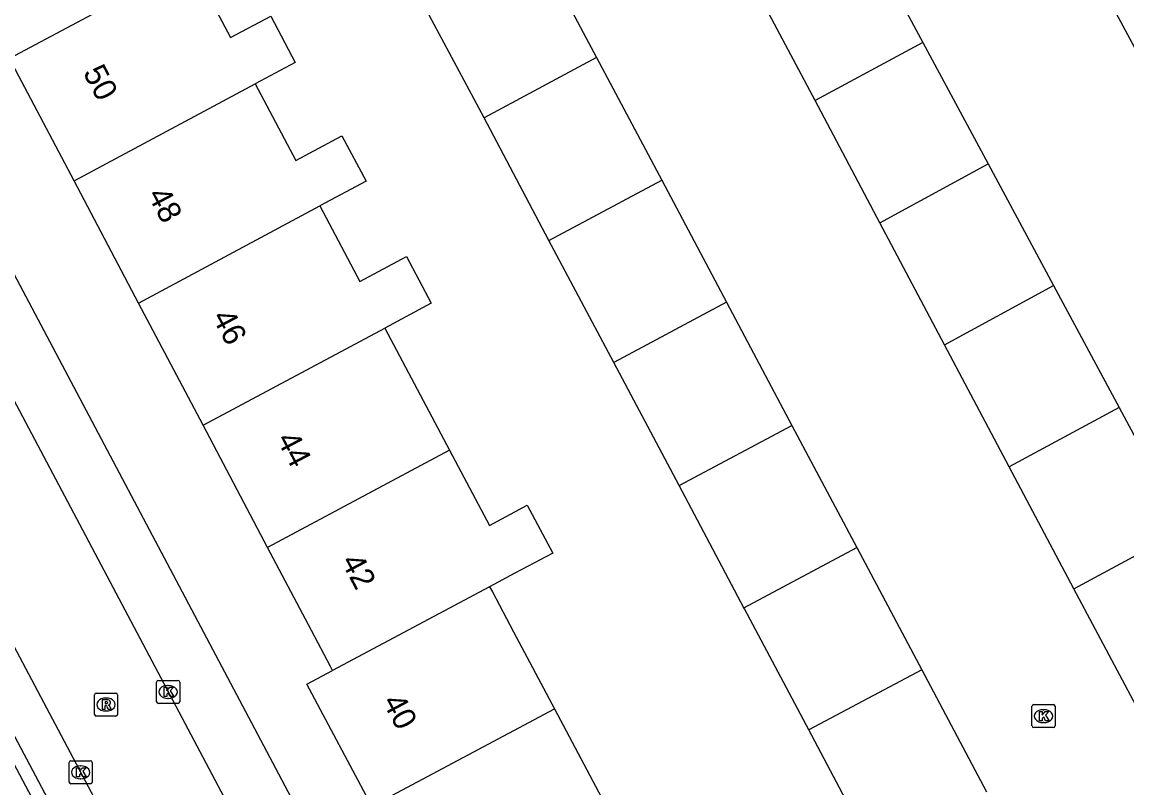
# Model space of a CAD drawing. Extents: x 157793 to 159380, y 380882 to 382313.
# Drawn here: x 158968.64 to 159016.6, y 381753.62 to 381786.87 of the extents above; entities that cross this region are included whole.
import ezdxf

# ---------------------------------------------------------------- set-up
doc = ezdxf.new("R2010")
doc.units = 0
for name, color, linetype in [('IMGEO_Kolk', 7, 'Continuous'), ('IMGEO_Pand', 7, 'Continuous'), ('IMGEO_Pand_nummerreeks', 7, 'Continuous'), ('IMGEO_Rijbaan_lokaal_open', 7, 'Continuous'), ('IMGEO_Rioolput', 7, 'Continuous'), ('IMGEO_Voetpad_open', 7, 'Continuous')]:
    doc.layers.add(name, color=color, linetype=linetype)

msp = doc.modelspace()

# ---------------------------------------------------------------- linework, layer by layer
at = {"layer": 'IMGEO_Kolk'}
for p, q in [((158974.48, 381757.362), (158974.48, 381758.214)), ((158974.555, 381758.288), (158975.407, 381758.288)), ((158975.481, 381758.214), (158975.481, 381757.362)), ((158974.968, 381758.068), (158974.993, 381758.068)), ((158975.407, 381757.288), (158974.555, 381757.288)), ((158974.991, 381757.508), (158974.966, 381757.508)), ((159012.554, 381757.236), (159013.406, 381757.236)), ((159012.479, 381756.31), (159012.479, 381757.162)), ((159012.967, 381757.016), (159012.992, 381757.016)), ((159013.48, 381757.162), (159013.48, 381756.31)), ((159013.406, 381756.236), (159012.554, 381756.236)), ((159012.99, 381756.456), (159012.965, 381756.456)), ((158970.758, 381754.797), (158971.61, 381754.797)), ((158970.683, 381753.871), (158970.683, 381754.723)), ((158971.171, 381754.577), (158971.196, 381754.577)), ((158971.684, 381754.723), (158971.684, 381753.871)), ((158971.194, 381754.017), (158971.169, 381754.017)), ((158971.61, 381753.797), (158970.758, 381753.797))]:
    msp.add_line(p, q, dxfattribs=at)
for points in [[(158974.48, 381757.362), (158974.48, 381758.214)], [(158974.555, 381758.288), (158975.407, 381758.288)], [(158975.481, 381758.214), (158975.481, 381757.362)], [(158974.801, 381757.988), (158974.924, 381757.988), (158974.924, 381757.837), (158975.054, 381757.988), (158975.218, 381757.988), (158975.072, 381757.837), (158975.225, 381757.588), (158975.073, 381757.588), (158974.988, 381757.752), (158974.924, 381757.685), (158974.924, 381757.588), (158974.801, 381757.588), (158974.801, 381757.988)], [(158975.407, 381757.288), (158974.555, 381757.288)], [(159012.554, 381757.236), (159013.406, 381757.236)], [(159012.479, 381756.31), (159012.479, 381757.162)], [(159012.8, 381756.936), (159012.923, 381756.936), (159012.923, 381756.785), (159013.053, 381756.936), (159013.217, 381756.936), (159013.071, 381756.785), (159013.224, 381756.536), (159013.072, 381756.536), (159012.987, 381756.7), (159012.923, 381756.633), (159012.923, 381756.536), (159012.8, 381756.536), (159012.8, 381756.936)], [(159013.48, 381757.162), (159013.48, 381756.31)], [(159013.406, 381756.236), (159012.554, 381756.236)], [(158970.758, 381754.797), (158971.61, 381754.797)], [(158970.683, 381753.871), (158970.683, 381754.723)], [(158971.004, 381754.497), (158971.127, 381754.497), (158971.127, 381754.346), (158971.257, 381754.497), (158971.421, 381754.497), (158971.275, 381754.346), (158971.428, 381754.097), (158971.276, 381754.097), (158971.191, 381754.261), (158971.127, 381754.194), (158971.127, 381754.097), (158971.004, 381754.097), (158971.004, 381754.497)], [(158971.684, 381754.723), (158971.684, 381753.871)], [(158971.61, 381753.797), (158970.758, 381753.797)]]:
    msp.add_lwpolyline(points, dxfattribs=at)
for centre, start, end in [((158974.557, 381758.212), 91.552, 178.448), ((158974.557, 381758.212), 91.552, 178.448), ((158975.405, 381758.212), 1.552, 88.448), ((158975.405, 381758.212), 1.552, 88.448), ((158974.557, 381757.364), 181.552, 268.448), ((158974.557, 381757.364), 181.552, 268.448), ((158975.405, 381757.364), 271.552, 358.448), ((158975.405, 381757.364), 271.552, 358.448), ((159012.556, 381757.16), 91.552, 178.448), ((159012.556, 381757.16), 91.552, 178.448), ((159013.404, 381757.16), 1.552, 88.448), ((159013.404, 381757.16), 1.552, 88.448), ((159012.556, 381756.312), 181.552, 268.448), ((159012.556, 381756.312), 181.552, 268.448), ((159013.404, 381756.312), 271.552, 358.448), ((159013.404, 381756.312), 271.552, 358.448), ((158970.76, 381754.721), 91.552, 178.448), ((158970.76, 381754.721), 91.552, 178.448), ((158971.608, 381754.721), 1.552, 88.448), ((158971.608, 381754.721), 1.552, 88.448), ((158970.76, 381753.873), 181.552, 268.448), ((158970.76, 381753.873), 181.552, 268.448), ((158971.608, 381753.873), 271.552, 358.448), ((158971.608, 381753.873), 271.552, 358.448)]:
    msp.add_arc(centre, 0.0765, start, end, dxfattribs=at)
for centre, major_axis, ratio, start_param, end_param in [((158974.967, 381757.788), (-0.387, 0.002), 0.722429, 4.712389, 7.853982), ((158974.992, 381757.788), (-0.39, 0.002), 0.717154, 1.570796, 4.712389), ((159012.966, 381756.736), (-0.387, 0.002), 0.722429, 4.712389, 7.853982), ((159012.991, 381756.736), (-0.39, 0.002), 0.717154, 1.570796, 4.712389), ((158971.17, 381754.297), (-0.387, 0.002), 0.722429, 4.712389, 7.853982), ((158971.195, 381754.297), (-0.39, 0.002), 0.717154, 1.570796, 4.712389)]:
    msp.add_ellipse(centre, major_axis=major_axis, ratio=ratio, start_param=start_param, end_param=end_param, dxfattribs=at)
at = {"layer": 'IMGEO_Pand'}
for points in [[(159004.901, 381791.266), (159007.741, 381785.981)], [(158990.771, 381790.623), (158993.58, 381785.333)], [(158975.944, 381789.488), (158968.096, 381785.286)], [(158975.944, 381789.488), (158977.685, 381786.205), (158979.431, 381787.131), (158980.497, 381785.121), (158978.755, 381784.188)], [(159017.659, 381784.433), (159014.816, 381789.721)], [(159003.066, 381783.466), (159000.247, 381788.786)], [(158988.692, 381782.711), (158985.883, 381788.005)], [(159007.741, 381785.981), (159003.066, 381783.466)], [(159007.741, 381785.981), (159010.573, 381780.713)], [(158970.897, 381779.98), (158968.096, 381785.286)], [(158993.58, 381785.333), (158988.692, 381782.711)], [(158993.58, 381785.333), (158996.404, 381780.014)], [(158970.897, 381779.98), (158978.755, 381784.188)], [(158978.755, 381784.188), (158980.52, 381780.862), (158982.515, 381781.933), (158983.571, 381779.965), (158981.566, 381778.89)], [(159005.881, 381778.154), (159003.066, 381783.466)], [(158991.51, 381777.397), (158988.692, 381782.711)], [(159005.881, 381778.154), (159010.573, 381780.713)], [(159010.573, 381780.713), (159013.413, 381775.429)], [(158973.699, 381774.671), (158970.897, 381779.98)], [(158991.51, 381777.397), (158996.404, 381780.014)], [(158996.404, 381780.014), (158999.219, 381774.711)], [(158973.699, 381774.671), (158981.566, 381778.89)], [(158981.566, 381778.89), (158983.304, 381775.613), (158985.321, 381776.692), (158986.404, 381774.666), (158984.38, 381773.584)], [(159008.684, 381772.866), (159005.881, 381778.154)], [(158994.324, 381772.093), (158991.51, 381777.397)], [(159008.684, 381772.866), (159013.413, 381775.429)], [(159013.413, 381775.429), (159016.26, 381770.134)], [(158976.498, 381769.369), (158973.699, 381774.671)], [(158999.219, 381774.711), (158994.324, 381772.093)], [(158999.219, 381774.711), (159000, 381773.24), (159002.061, 381769.359)], [(158976.498, 381769.369), (158984.38, 381773.584)], [(158984.38, 381773.584), (158987.194, 381768.281)], [(159011.493, 381767.565), (159008.684, 381772.866)], [(158997.161, 381766.745), (158994.324, 381772.093)], [(159016.26, 381770.134), (159011.493, 381767.565)], [(159016.26, 381770.134), (159019.093, 381764.862)], [(158979.3, 381764.06), (158976.498, 381769.369)], [(158997.161, 381766.745), (159002.061, 381769.359)], [(159002.061, 381769.359), (159004.876, 381764.055)], [(158987.194, 381768.281), (158979.3, 381764.06)], [(158987.194, 381768.281), (158988.928, 381765.013), (158990.571, 381765.89), (158991.676, 381763.819), (158990.028, 381762.939), (158988.937, 381762.357)], [(159014.302, 381762.264), (159011.493, 381767.565)], [(158999.975, 381761.441), (158997.161, 381766.745)], [(159014.302, 381762.264), (159019.093, 381764.862)], [(158982.119, 381758.719), (158982.025, 381758.898), (158981.204, 381760.453), (158979.3, 381764.06)], [(158999.975, 381761.441), (159004.876, 381764.055)], [(159004.876, 381764.055), (159007.692, 381758.752)], [(158988.937, 381762.357), (158982.119, 381758.719)], [(158988.937, 381762.357), (158989.056, 381762.133), (158989.976, 381760.4), (158991.75, 381757.055)], [(159017.111, 381756.964), (159014.302, 381762.264)], [(159002.787, 381756.139), (159000, 381761.393), (158999.975, 381761.441)], [(158983.823, 381752.828), (158981.005, 381758.125), (158982.119, 381758.719)], [(159007.692, 381758.752), (159002.787, 381756.139)], [(159007.692, 381758.752), (159010.511, 381753.442)], [(158983.823, 381752.828), (158991.75, 381757.055)], [(158991.75, 381757.055), (158994.561, 381751.756)], [(159005.602, 381750.832), (159002.787, 381756.139)]]:
    msp.add_lwpolyline(points, dxfattribs=at)
at = {"layer": 'IMGEO_Rijbaan_lokaal_open'}
for points in [[(158955.418, 381794.741), (158956.825, 381792.086), (158959.635, 381786.74), (158964.351, 381777.87), (158978.698, 381750.776)], [(158974.292, 381748.444), (158973.468, 381750), (158966.591, 381762.964), (158963.14, 381769.511)]]:
    msp.add_lwpolyline(points, dxfattribs=at)
at = {"layer": 'IMGEO_Rioolput'}
for p, q in [((158971.783, 381756.814), (158971.783, 381757.666)), ((158971.858, 381757.74), (158972.71, 381757.74)), ((158972.784, 381757.666), (158972.784, 381756.814)), ((158972.271, 381757.52), (158972.296, 381757.52)), ((158972.71, 381756.74), (158971.858, 381756.74)), ((158972.294, 381756.96), (158972.269, 381756.96))]:
    msp.add_line(p, q, dxfattribs=at)
for points in [[(158971.783, 381756.814), (158971.783, 381757.666)], [(158971.858, 381757.74), (158972.71, 381757.74)], [(158972.784, 381757.666), (158972.784, 381756.814)], [(158972.372, 381757.438), (158972.12, 381757.44), (158972.12, 381757.04)], [(158972.12, 381757.04), (158972.244, 381757.04), (158972.244, 381757.202), (158972.255, 381757.202)], [(158972.298, 381757.359), (158972.244, 381757.359), (158972.244, 381757.278)], [(158972.244, 381757.278), (158972.296, 381757.278)], [(158972.302, 381757.173), (158972.373, 381757.04), (158972.513, 381757.04), (158972.448, 381757.166)], [(158972.71, 381756.74), (158971.858, 381756.74)]]:
    msp.add_lwpolyline(points, dxfattribs=at)
for centre, radius, start, end in [((158971.86, 381757.664), 0.0765, 91.552, 178.448), ((158971.86, 381757.664), 0.0765, 91.552, 178.448), ((158972.708, 381757.664), 0.0765, 1.552, 88.448), ((158972.708, 381757.664), 0.0765, 1.552, 88.448), ((158972.254, 381757.149), 0.0533, 26.0293, 88.6989), ((158972.28, 381757.467), 0.19, 274.7715, 282.9687), ((158972.304, 381757.263), 0.0964, 77.0061, 93.1865), ((158972.318, 381757.32), 0.0378, 276.6634, 79.6772), ((158972.371, 381757.328), 0.109, 350.3612, 89.416), ((158972.369, 381757.328), 0.112, 277.5842, 350.9817), ((158972.353, 381757.113), 0.108, 29.5134, 73.7905), ((158971.86, 381756.816), 0.0765, 181.552, 268.448), ((158971.86, 381756.816), 0.0765, 181.552, 268.448), ((158972.708, 381756.816), 0.0765, 271.552, 358.448), ((158972.708, 381756.816), 0.0765, 271.552, 358.448)]:
    msp.add_arc(centre, radius, start, end, dxfattribs=at)
for centre, major_axis, ratio, start_param, end_param in [((158972.27, 381757.24), (-0.387, 0.002), 0.722429, 4.712389, 7.853982), ((158972.295, 381757.24), (-0.39, 0.002), 0.717154, 1.570796, 4.712389)]:
    msp.add_ellipse(centre, major_axis=major_axis, ratio=ratio, start_param=start_param, end_param=end_param, dxfattribs=at)
at = {"layer": 'IMGEO_Voetpad_open'}
for points in [[(158996.272, 381723.067), (158995.444, 381724.631), (158982.013, 381750), (158961.476, 381788.79)], [(158989.118, 381720.498), (158985.859, 381721.512), (158970.755, 381750), (158961.883, 381766.733), (158963.14, 381769.511)], [(158986.086, 381722.362), (158973.654, 381745.78), (158974.952, 381746.469), (158974.183, 381747.917), (158972.885, 381747.228), (158971.513, 381749.812), (158971.42, 381750), (158962.799, 381766.256)]]:
    msp.add_lwpolyline(points, dxfattribs=at)

# ---------------------------------------------------------------- texts
at = {"layer": 'IMGEO_Pand_nummerreeks'}
for s, rotation, p in [('50', 297.8283, (158971.264, 381784.685)), ('48', 297.8269, (158974.064, 381779.377)), ('46', 297.8269, (158976.864, 381774.073)), ('44', 297.8269, (158979.666, 381768.765)), ('42', 297.8283, (158982.466, 381763.462)), ('40', 298.006, (158984.26, 381757.37))]:
    msp.add_text(s, height=1, rotation=rotation, dxfattribs=at).set_placement(p)

doc.saveas('drawing.dxf')
